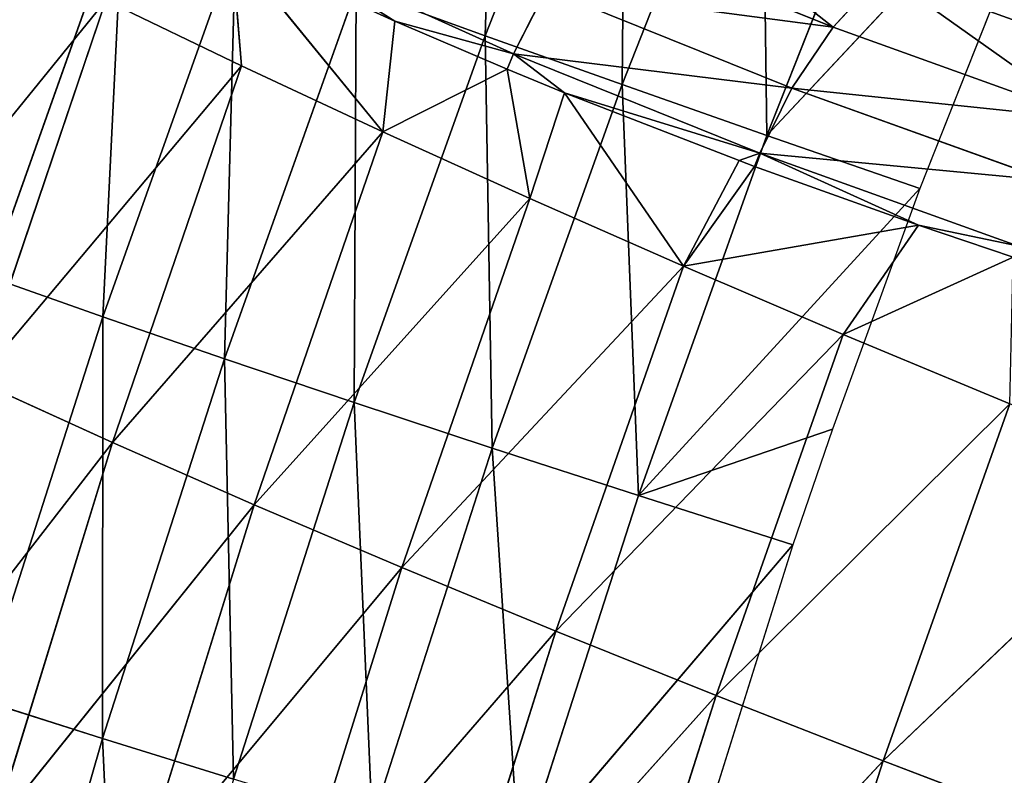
# Model space of a CAD drawing. Extents: x 0 to 500, y 0 to 390.
# Tile 259 of 656: x 20 to 33, y 264 to 274. Entities that reach past the tile are written whole.
import ezdxf

# ---------------------------------------------------------------- set-up
doc = ezdxf.new("R2010")
doc.units = 0
doc.header["$LTSCALE"] = 25.4
doc.layers.get('0').update_dxf_attribs({"linetype": 'CONTINUOUS'})

# ---------------------------------------------------------------- blocks, each defined once
blk = doc.blocks.new('ATLANTA505_-_S_STL')
at = {"color": 0}
for p, q in [((17.982, 111.778, 120.094), (21.377, 107.775, 115.913)), ((17.982, 111.778, 120.094), (21.377, 107.775, 115.913)), ((18.127, 107.747, 126), (21.465, 103.825, 121.695)), ((18.127, 107.747, 126), (21.465, 103.825, 121.695)), ((19.688, 107.76, 120.89), (21.377, 107.775, 115.913)), ((19.688, 107.76, 120.89), (21.377, 107.775, 115.913)), ((19.688, 107.76, 120.89), (23.151, 103.843, 116.766)), ((19.688, 107.76, 120.89), (23.151, 103.843, 116.766)), ((19.688, 107.76, 120.89), (21.465, 103.825, 121.695)), ((19.688, 107.76, 120.89), (21.465, 103.825, 121.695)), ((21.377, 107.775, 115.913), (23.151, 103.843, 116.766)), ((21.377, 107.775, 115.913), (23.151, 103.843, 116.766)), ((23.023, 105.133, 115.206), (25.155, 100.652, 116.181)), ((23.151, 103.843, 116.766), (23.023, 105.133, 115.206)), ((23.151, 103.843, 116.766), (23.023, 105.133, 115.206)), ((24.998, 99.997, 117.629), (23.023, 105.133, 115.206)), ((24.998, 99.997, 117.629), (23.023, 105.133, 115.206)), ((23.023, 105.133, 115.206), (25.155, 100.652, 116.181)), ((23.625, 104.03, 115.214), (25.155, 100.652, 116.181)), ((26.708, 97.757, 116.61), (23.625, 104.03, 115.214)), ((23.625, 104.03, 115.214), (25.155, 100.652, 116.181)), ((26.708, 97.757, 116.61), (23.625, 104.03, 115.214)), ((19.908, 103.81, 126.754), (21.465, 103.825, 121.695)), ((19.908, 103.81, 126.754), (21.465, 103.825, 121.695)), ((19.908, 103.81, 126.754), (23.318, 99.977, 122.509)), ((19.908, 103.81, 126.754), (23.318, 99.977, 122.509)), ((21.465, 103.825, 121.695), (23.151, 103.843, 116.766)), ((21.465, 103.825, 121.695), (23.151, 103.843, 116.766)), ((21.465, 103.825, 121.695), (24.998, 99.997, 117.629)), ((21.465, 103.825, 121.695), (24.998, 99.997, 117.629)), ((21.465, 103.825, 121.695), (23.318, 99.977, 122.509)), ((21.465, 103.825, 121.695), (23.318, 99.977, 122.509)), ((23.151, 103.843, 116.766), (24.998, 99.997, 117.629)), ((23.151, 103.843, 116.766), (24.998, 99.997, 117.629)), ((24.998, 99.997, 117.629), (25.155, 100.652, 116.181)), ((24.998, 99.997, 117.629), (25.155, 100.652, 116.181)), ((25.155, 100.652, 116.181), (26.708, 97.757, 116.61)), ((25.155, 100.652, 116.181), (26.708, 97.757, 116.61)), ((25.155, 100.652, 116.181), (26.626, 97.759, 116.81)), ((25.155, 100.652, 116.181), (26.626, 97.759, 116.81)), ((21.764, 99.961, 127.516), (23.318, 99.977, 122.509)), ((21.764, 99.961, 127.516), (23.318, 99.977, 122.509)), ((21.764, 99.961, 127.516), (25.249, 96.22, 123.331)), ((21.764, 99.961, 127.516), (25.249, 96.22, 123.331)), ((23.318, 99.977, 122.509), (24.998, 99.997, 117.629)), ((23.318, 99.977, 122.509), (24.998, 99.997, 117.629)), ((23.318, 99.977, 122.509), (26.924, 96.24, 118.502)), ((23.318, 99.977, 122.509), (26.924, 96.24, 118.502)), ((23.318, 99.977, 122.509), (25.249, 96.22, 123.331)), ((23.318, 99.977, 122.509), (25.249, 96.22, 123.331)), ((24.998, 99.997, 117.629), (26.626, 97.759, 116.81)), ((24.998, 99.997, 117.629), (26.626, 97.759, 116.81)), ((24.998, 99.997, 117.629), (26.924, 96.24, 118.502)), ((24.998, 99.997, 117.629), (26.924, 96.24, 118.502)), ((27.694, 97.906, 114.973), (30.889, 92.114, 116.262)), ((27.694, 97.906, 114.973), (30.889, 92.114, 116.262)), ((26.626, 97.759, 116.81), (26.708, 97.757, 116.61)), ((26.626, 97.759, 116.81), (26.708, 97.757, 116.61)), ((26.626, 97.759, 116.81), (27.377, 96.341, 117.118)), ((26.924, 96.24, 118.502), (26.626, 97.759, 116.81)), ((26.924, 96.24, 118.502), (26.626, 97.759, 116.81)), ((26.626, 97.759, 116.81), (27.377, 96.341, 117.118)), ((26.708, 97.757, 116.61), (27.138, 97.793, 115.765)), ((26.708, 97.757, 116.61), (27.138, 97.793, 115.765)), ((26.708, 97.757, 116.61), (27.377, 96.341, 117.118)), ((29.929, 91.919, 117.909), (26.708, 97.757, 116.61)), ((26.708, 97.757, 116.61), (27.377, 96.341, 117.118)), ((29.929, 91.919, 117.909), (26.708, 97.757, 116.61)), ((30.348, 91.975, 117.06), (27.138, 97.793, 115.765)), ((30.348, 91.975, 117.06), (27.138, 97.793, 115.765)), ((26.924, 96.24, 118.502), (27.377, 96.341, 117.118)), ((26.924, 96.24, 118.502), (27.377, 96.341, 117.118)), ((27.377, 96.341, 117.118), (29.929, 91.919, 117.909)), ((27.377, 96.341, 117.118), (29.929, 91.919, 117.909)), ((27.377, 96.341, 117.118), (29.659, 92.261, 118.007)), ((28.931, 92.577, 119.386), (27.377, 96.341, 117.118)), ((28.931, 92.577, 119.386), (27.377, 96.341, 117.118)), ((27.377, 96.341, 117.118), (29.659, 92.261, 118.007)), ((23.7, 96.203, 128.287), (25.249, 96.22, 123.331)), ((23.7, 96.203, 128.287), (25.249, 96.22, 123.331)), ((23.7, 96.203, 128.287), (27.261, 92.557, 124.164)), ((23.7, 96.203, 128.287), (27.261, 92.557, 124.164)), ((25.249, 96.22, 123.331), (26.924, 96.24, 118.502)), ((25.249, 96.22, 123.331), (26.924, 96.24, 118.502)), ((25.249, 96.22, 123.331), (28.931, 92.577, 119.386)), ((25.249, 96.22, 123.331), (28.931, 92.577, 119.386)), ((25.249, 96.22, 123.331), (27.261, 92.557, 124.164)), ((25.249, 96.22, 123.331), (27.261, 92.557, 124.164)), ((26.924, 96.24, 118.502), (28.931, 92.577, 119.386)), ((26.924, 96.24, 118.502), (28.931, 92.577, 119.386)), ((25.717, 92.54, 129.066), (27.261, 92.557, 124.164)), ((25.717, 92.54, 129.066), (27.261, 92.557, 124.164)), ((25.717, 92.54, 129.066), (29.358, 88.992, 125.007)), ((25.717, 92.54, 129.066), (29.358, 88.992, 125.007)), ((27.261, 92.557, 124.164), (28.931, 92.577, 119.386)), ((27.261, 92.557, 124.164), (28.931, 92.577, 119.386)), ((27.261, 92.557, 124.164), (31.022, 89.012, 120.281)), ((27.261, 92.557, 124.164), (31.022, 89.012, 120.281)), ((27.261, 92.557, 124.164), (29.358, 88.992, 125.007)), ((27.261, 92.557, 124.164), (29.358, 88.992, 125.007)), ((28.931, 92.577, 119.386), (29.659, 92.261, 118.007)), ((32.005, 88.391, 118.852), (28.931, 92.577, 119.386)), ((28.931, 92.577, 119.386), (31.022, 89.012, 120.281)), ((32.005, 88.391, 118.852), (28.931, 92.577, 119.386)), ((29.86, 91.917, 118.082), (28.931, 92.577, 119.386)), ((29.86, 91.917, 118.082), (28.931, 92.577, 119.386)), ((28.931, 92.577, 119.386), (29.659, 92.261, 118.007)), ((28.931, 92.577, 119.386), (31.022, 89.012, 120.281)), ((29.659, 92.261, 118.007), (29.929, 91.919, 117.909)), ((29.659, 92.261, 118.007), (29.929, 91.919, 117.909)), ((29.659, 92.261, 118.007), (29.86, 91.917, 118.082)), ((29.659, 92.261, 118.007), (29.86, 91.917, 118.082)), ((30.889, 92.114, 116.262), (31.538, 92.335, 115.551)), ((30.889, 92.114, 116.262), (31.538, 92.335, 115.551)), ((30.348, 91.975, 117.06), (30.889, 92.114, 116.262)), ((30.348, 91.975, 117.06), (30.889, 92.114, 116.262)), ((30.889, 92.114, 116.262), (34.232, 86.719, 117.463)), ((30.889, 92.114, 116.262), (34.232, 86.719, 117.463)), ((29.929, 91.919, 117.909), (30.348, 91.975, 117.06)), ((29.929, 91.919, 117.909), (30.348, 91.975, 117.06)), ((33.708, 86.553, 118.266), (30.348, 91.975, 117.06)), ((33.708, 86.553, 118.266), (30.348, 91.975, 117.06)), ((29.929, 91.919, 117.909), (29.86, 91.917, 118.082)), ((29.929, 91.919, 117.909), (29.86, 91.917, 118.082)), ((29.86, 91.917, 118.082), (32.005, 88.391, 118.852)), ((29.86, 91.917, 118.082), (32.005, 88.391, 118.852)), ((33.301, 86.476, 119.12), (29.929, 91.919, 117.909)), ((29.929, 91.919, 117.909), (32.005, 88.391, 118.852)), ((29.929, 91.919, 117.909), (32.005, 88.391, 118.852)), ((33.301, 86.476, 119.12), (29.929, 91.919, 117.909)), ((27.819, 88.977, 129.854), (29.358, 88.992, 125.007)), ((27.819, 88.977, 129.854), (29.358, 88.992, 125.007)), ((29.358, 88.992, 125.007), (31.022, 89.012, 120.281)), ((29.358, 88.992, 125.007), (31.022, 89.012, 120.281)), ((29.358, 88.992, 125.007), (33.2, 85.547, 121.188)), ((29.358, 88.992, 125.007), (33.2, 85.547, 121.188)), ((29.358, 88.992, 125.007), (31.543, 85.53, 125.861)), ((29.358, 88.992, 125.007), (31.543, 85.53, 125.861)), ((32.005, 88.391, 118.852), (31.022, 89.012, 120.281)), ((31.022, 89.012, 120.281), (33.2, 85.547, 121.188)), ((32.005, 88.391, 118.852), (31.022, 89.012, 120.281)), ((31.022, 89.012, 120.281), (33.2, 85.547, 121.188)), ((27.819, 88.977, 129.854), (31.543, 85.53, 125.861)), ((27.819, 88.977, 129.854), (31.543, 85.53, 125.861)), ((33.301, 86.476, 119.12), (32.005, 88.391, 118.852)), ((32.005, 88.391, 118.852), (33.242, 86.471, 119.272)), ((33.301, 86.476, 119.12), (32.005, 88.391, 118.852)), ((32.005, 88.391, 118.852), (33.242, 86.471, 119.272)), ((30.009, 85.517, 130.653), (31.543, 85.53, 125.861)), ((30.009, 85.517, 130.653), (31.543, 85.53, 125.861)), ((31.543, 85.53, 125.861), (33.2, 85.547, 121.188)), ((31.543, 85.53, 125.861), (33.2, 85.547, 121.188)), ((31.543, 85.53, 125.861), (35.469, 82.188, 122.108)), ((31.543, 85.53, 125.861), (35.469, 82.188, 122.108)), ((31.543, 85.53, 125.861), (33.818, 82.173, 126.727)), ((31.543, 85.53, 125.861), (33.818, 82.173, 126.727)), ((19.855, 43.534, 119.526), (21.338, 36.194, 120.051)), ((19.855, 43.534, 119.526), (21.338, 36.194, 120.051)), ((19.855, 43.534, 119.526), (21.601, 43.529, 114.608)), ((19.855, 43.534, 119.526), (21.601, 43.529, 114.608)), ((21.338, 36.194, 120.051), (19.732, 36.199, 125.06)), ((19.732, 36.199, 125.06), (21.334, 28.89, 125.569)), ((19.732, 36.199, 125.06), (21.334, 28.89, 125.569)), ((21.338, 36.194, 120.051), (19.732, 36.199, 125.06)), ((23.073, 36.19, 115.17), (21.338, 36.194, 120.051)), ((21.338, 36.194, 120.051), (22.928, 28.885, 120.6)), ((21.338, 36.194, 120.051), (22.928, 28.885, 120.6)), ((23.073, 36.19, 115.17), (21.338, 36.194, 120.051)), ((19.868, 28.895, 130.664), (21.334, 28.89, 125.569)), ((19.868, 28.895, 130.664), (21.334, 28.89, 125.569)), ((21.334, 28.89, 125.569), (23.044, 21.614, 126.1)), ((21.334, 28.89, 125.569), (23.044, 21.614, 126.1)), ((21.334, 28.89, 125.569), (22.928, 28.885, 120.6)), ((21.334, 28.89, 125.569), (22.928, 28.885, 120.6)), ((22.928, 28.885, 120.6), (24.626, 21.61, 121.173)), ((22.928, 28.885, 120.6), (24.626, 21.61, 121.173)), ((22.928, 28.885, 120.6), (24.652, 28.881, 115.758)), ((22.928, 28.885, 120.6), (24.652, 28.881, 115.758)), ((24.652, 28.881, 115.758), (26.337, 21.606, 116.372)), ((24.652, 28.881, 115.758), (26.337, 21.606, 116.372)), ((24.626, 21.61, 121.173), (23.044, 21.614, 126.1)), ((24.626, 21.61, 121.173), (23.044, 21.614, 126.1)), ((26.337, 21.606, 116.372), (24.626, 21.61, 121.173)), ((24.626, 21.61, 121.173), (26.431, 14.37, 121.77)), ((24.626, 21.61, 121.173), (26.431, 14.37, 121.77)), ((26.337, 21.606, 116.372), (24.626, 21.61, 121.173)), ((28.176, 21.603, 111.698), (26.337, 21.606, 116.372)), ((26.337, 21.606, 116.372), (28.128, 14.368, 117.013)), ((26.337, 21.606, 116.372), (28.128, 14.368, 117.013)), ((28.176, 21.603, 111.698), (26.337, 21.606, 116.372)), ((24.862, 14.373, 126.653), (26.431, 14.37, 121.77)), ((24.862, 14.373, 126.653), (26.431, 14.37, 121.77)), ((26.431, 14.37, 121.77), (28.343, 7.17, 122.39)), ((26.431, 14.37, 121.77), (28.343, 7.17, 122.39)), ((26.431, 14.37, 121.77), (28.128, 14.368, 117.013)), ((26.431, 14.37, 121.77), (28.128, 14.368, 117.013)), ((28.128, 14.368, 117.013), (30.024, 7.168, 117.678)), ((28.128, 14.368, 117.013), (30.024, 7.168, 117.678)), ((28.128, 14.368, 117.013), (29.951, 14.365, 112.381)), ((28.128, 14.368, 117.013), (29.951, 14.365, 112.381)), ((30.361, 0.01, 123.035), (26.789, 7.171, 127.228)), ((26.789, 7.171, 127.228), (28.343, 7.17, 122.39)), ((30.361, 0.01, 123.035), (26.789, 7.171, 127.228)), ((26.789, 7.171, 127.228), (28.343, 7.17, 122.39)), ((28.343, 7.17, 122.39), (30.361, 0.01, 123.035)), ((30.024, 7.168, 117.678), (28.343, 7.17, 122.39)), ((32.024, 0.01, 118.37), (28.343, 7.17, 122.39)), ((30.024, 7.168, 117.678), (28.343, 7.17, 122.39)), ((32.024, 0.01, 118.37), (28.343, 7.17, 122.39)), ((30.882, 0.01, 121.521), (28.343, 7.17, 122.39)), ((30.882, 0.01, 121.521), (28.343, 7.17, 122.39)), ((28.343, 7.17, 122.39), (30.361, 0.01, 123.035)), ((31.83, 7.167, 113.092), (30.024, 7.168, 117.678)), ((33.97, 0.01, 113.451), (30.024, 7.168, 117.678)), ((31.83, 7.167, 113.092), (30.024, 7.168, 117.678)), ((33.97, 0.01, 113.451), (30.024, 7.168, 117.678)), ((32.024, 0.01, 118.37), (30.024, 7.168, 117.678)), ((32.024, 0.01, 118.37), (30.024, 7.168, 117.678)), ((30.361, 0.01, 123.035), (28.146, 0.01, 130.108)), ((30.882, 0.01, 121.521), (30.361, 0.01, 123.035)), ((32.024, 0.01, 118.37), (30.882, 0.01, 121.521)), ((33.97, 0.01, 113.451), (32.024, 0.01, 118.37))]:
    blk.add_line(p, q, dxfattribs=at)
mesh = blk.add_polyface(dxfattribs=at)
corners = [(19.676, 111.788, 115.068), (17.982, 111.778, 120.094), (21.377, 107.775, 115.913)]
mesh.append_faces([[corners[k] for k in face] for face in [(0, 1, 2)]], dxfattribs={"color": 0})
mesh = blk.add_polyface(dxfattribs=at)
corners = [(17.982, 111.778, 120.094), (19.688, 107.76, 120.89), (21.377, 107.775, 115.913)]
mesh.append_faces([[corners[k] for k in face] for face in [(0, 1, 2)]], dxfattribs={"color": 0})
mesh = blk.add_polyface(dxfattribs=at)
corners = [(19.688, 107.76, 120.89), (18.127, 107.747, 126), (21.465, 103.825, 121.695)]
mesh.append_faces([[corners[k] for k in face] for face in [(0, 1, 2)]], dxfattribs={"color": 0})
mesh = blk.add_polyface(dxfattribs=at)
corners = [(18.127, 107.747, 126), (19.908, 103.81, 126.754), (21.465, 103.825, 121.695)]
mesh.append_faces([[corners[k] for k in face] for face in [(0, 1, 2)]], dxfattribs={"color": 0})
mesh = blk.add_polyface(dxfattribs=at)
corners = [(21.377, 107.775, 115.913), (19.688, 107.76, 120.89), (23.151, 103.843, 116.766)]
mesh.append_faces([[corners[k] for k in face] for face in [(0, 1, 2)]], dxfattribs={"color": 0})
mesh = blk.add_polyface(dxfattribs=at)
corners = [(19.688, 107.76, 120.89), (21.465, 103.825, 121.695), (23.151, 103.843, 116.766)]
mesh.append_faces([[corners[k] for k in face] for face in [(0, 1, 2)]], dxfattribs={"color": 0})
mesh = blk.add_polyface(dxfattribs=at)
corners = [(23.023, 105.133, 115.206), (21.377, 107.775, 115.913), (23.151, 103.843, 116.766), (22.446, 106.471, 114.842)]
mesh.append_faces([[corners[k] for k in face] for face in [(0, 1, 2), (1, 0, 3)]], dxfattribs={"vtx0": -1, "color": 0})
mesh = blk.add_polyface(dxfattribs=at)
corners = [(28.535, 105.47, 111.447), (472.057, 106.531, 111.211), (28.047, 106.531, 111.211), (31.259, 99.901, 112.686), (31.513, 99.41, 112.795), (34.61, 93.796, 114.044), (35.11, 92.948, 114.233), (37.838, 88.585, 115.204), (39.171, 86.602, 115.645), (41.22, 83.729, 116.285), (43.545, 80.698, 116.959), (44.771, 79.192, 117.294), (47.691, 75.832, 118.042), (48.529, 74.924, 118.244), (51.978, 71.428, 119.022), (52.514, 70.917, 119.136), (56.731, 67.162, 119.971), (58.971, 65.349, 120.375), (62.3, 62.857, 120.929), (63.692, 61.881, 121.146), (68.195, 58.957, 121.797), (68.804, 58.587, 121.879), (71.489, 57.024, 122.227), (74.351, 55.467, 122.574), (77.261, 53.992, 122.902), (81.078, 52.206, 123.299), (82.87, 51.421, 123.474), (88.009, 49.339, 123.937), (88.897, 49.003, 124.012), (95.577, 46.675, 124.53), (102.408, 44.62, 124.988), (103.884, 44.213, 125.078), (110.023, 42.652, 125.425), (113.065, 41.948, 125.582), (118.377, 40.818, 125.834), (124.514, 39.651, 126.093), (128.476, 38.967, 126.246), (136.14, 37.782, 126.509), (138.781, 37.412, 126.591), (149.993, 36.042, 126.896), (162.971, 34.796, 127.174), (176.085, 33.842, 127.386), (178.887, 33.672, 127.424), (191.229, 33.047, 127.563), (197.879, 32.787, 127.621), (208.103, 32.477, 127.69), (219.529, 32.239, 127.743), (227.31, 32.133, 127.766), (250.052, 32.016, 127.792), (273.346, 32.139, 127.765), (282.985, 32.281, 127.733), (297.546, 32.632, 127.655), (316.452, 33.408, 127.483), (329.899, 34.237, 127.298), (333.481, 34.503, 127.239), (342.662, 35.287, 127.064), (346.867, 35.7, 126.972), (354.288, 36.517, 126.791), (359.977, 37.231, 126.632), (364.982, 37.929, 126.476), (371.909, 39.014, 126.235), (375.283, 39.596, 126.106), (382.776, 41.032, 125.786), (388.713, 42.33, 125.497), (392.247, 43.18, 125.308), (397.699, 44.62, 124.987), (399.64, 45.174, 124.864), (405.776, 47.085, 124.439), (406.507, 47.33, 124.384), (413.14, 49.743, 123.848), (418.858, 52.131, 123.316), (419.947, 52.623, 123.207), (424.438, 54.788, 122.725), (426.329, 55.772, 122.506), (429.667, 57.624, 122.094), (432.371, 59.241, 121.734), (434.582, 60.65, 121.42), (438.026, 63.017, 120.894), (439.228, 63.895, 120.698), (443.23, 67.042, 119.998), (443.671, 67.413, 119.915), (447.818, 71.134, 119.087), (449.972, 73.253, 118.616), (452.163, 75.559, 118.103), (453.95, 77.562, 117.657), (456.366, 80.458, 117.012), (457.786, 82.269, 116.61), (460.473, 85.939, 115.793), (461.491, 87.421, 115.463), (464.457, 92.056, 114.432), (466.422, 95.411, 113.685), (468.331, 98.914, 112.905), (469.465, 101.118, 112.415)]
mesh.append_faces([[corners[k] for k in face] for face in [(0, 1, 2), (1, 91, 92)]], dxfattribs={"vtx0": -1, "color": 0})
mesh.append_faces([[corners[k] for k in face] for face in [(1, 0, 3), (1, 3, 4), (1, 4, 5), (1, 5, 6), (1, 6, 7), (1, 7, 8), (1, 8, 9), (1, 9, 10), (1, 10, 11), (1, 11, 12), (1, 12, 13), (1, 13, 14), (1, 14, 15), (1, 15, 16), (1, 16, 17), (1, 17, 18), (1, 18, 19), (1, 19, 20), (1, 20, 21), (1, 21, 22), (1, 22, 23), (1, 23, 24), (1, 24, 25), (1, 25, 26), (1, 26, 27), (1, 27, 28), (1, 28, 29), (1, 29, 30), (1, 30, 31), (1, 31, 32), (1, 32, 33), (1, 33, 34), (1, 34, 35), (1, 35, 36), (1, 36, 37), (1, 37, 38), (1, 38, 39), (1, 39, 40), (1, 40, 41), (1, 41, 42), (1, 42, 43), (1, 43, 44), (1, 44, 45), (1, 45, 46), (1, 46, 47), (1, 47, 48), (1, 48, 49), (1, 49, 50), (1, 50, 51), (1, 51, 52), (1, 52, 53), (1, 53, 54), (1, 54, 55), (1, 55, 56), (1, 56, 57), (1, 57, 58), (1, 58, 59), (1, 59, 60), (1, 60, 61), (1, 61, 62), (1, 62, 63), (1, 63, 64), (1, 64, 65), (1, 65, 66), (1, 66, 67), (1, 67, 68), (1, 68, 69), (1, 69, 70), (1, 70, 71), (1, 71, 72), (1, 72, 73), (1, 73, 74), (1, 74, 75), (1, 75, 76), (1, 76, 77), (1, 77, 78), (1, 78, 79), (1, 79, 80), (1, 80, 81), (1, 81, 82), (1, 82, 83), (1, 83, 84), (1, 84, 85), (1, 85, 86), (1, 86, 87), (1, 87, 88), (1, 88, 89), (1, 89, 90), (1, 90, 91)]], dxfattribs={"vtx0": -1, "vtx2": -1, "color": 0})
mesh = blk.add_polyface(dxfattribs=at)
corners = [(23.023, 105.133, 115.206), (25.155, 100.652, 116.181), (23.625, 104.03, 115.214)]
mesh.append_faces([[corners[k] for k in face] for face in [(0, 1, 2)]], dxfattribs={"color": 0})
mesh = blk.add_polyface(dxfattribs=at)
corners = [(23.023, 105.133, 115.206), (23.151, 103.843, 116.766), (24.998, 99.997, 117.629)]
mesh.append_faces([[corners[k] for k in face] for face in [(0, 1, 2)]], dxfattribs={"color": 0})
mesh = blk.add_polyface(dxfattribs=at)
corners = [(23.023, 105.133, 115.206), (24.998, 99.997, 117.629), (25.155, 100.652, 116.181)]
mesh.append_faces([[corners[k] for k in face] for face in [(0, 1, 2)]], dxfattribs={"color": 0})
mesh = blk.add_polyface(dxfattribs=at)
corners = [(27.138, 97.793, 115.765), (23.625, 104.03, 115.214), (26.708, 97.757, 116.61), (24.064, 104.047, 114.373)]
mesh.append_faces([[corners[k] for k in face] for face in [(0, 1, 2), (1, 0, 3)]], dxfattribs={"vtx0": -1, "color": 0})
mesh = blk.add_polyface(dxfattribs=at)
corners = [(23.625, 104.03, 115.214), (25.155, 100.652, 116.181), (26.708, 97.757, 116.61)]
mesh.append_faces([[corners[k] for k in face] for face in [(0, 1, 2)]], dxfattribs={"color": 0})
mesh = blk.add_polyface(dxfattribs=at)
corners = [(21.465, 103.825, 121.695), (19.908, 103.81, 126.754), (23.318, 99.977, 122.509)]
mesh.append_faces([[corners[k] for k in face] for face in [(0, 1, 2)]], dxfattribs={"color": 0})
mesh = blk.add_polyface(dxfattribs=at)
corners = [(19.908, 103.81, 126.754), (21.764, 99.961, 127.516), (23.318, 99.977, 122.509)]
mesh.append_faces([[corners[k] for k in face] for face in [(0, 1, 2)]], dxfattribs={"color": 0})
mesh = blk.add_polyface(dxfattribs=at)
corners = [(23.151, 103.843, 116.766), (21.465, 103.825, 121.695), (24.998, 99.997, 117.629)]
mesh.append_faces([[corners[k] for k in face] for face in [(0, 1, 2)]], dxfattribs={"color": 0})
mesh = blk.add_polyface(dxfattribs=at)
corners = [(21.465, 103.825, 121.695), (23.318, 99.977, 122.509), (24.998, 99.997, 117.629)]
mesh.append_faces([[corners[k] for k in face] for face in [(0, 1, 2)]], dxfattribs={"color": 0})
mesh = blk.add_polyface(dxfattribs=at)
corners = [(25.155, 100.652, 116.181), (24.998, 99.997, 117.629), (26.626, 97.759, 116.81)]
mesh.append_faces([[corners[k] for k in face] for face in [(0, 1, 2)]], dxfattribs={"color": 0})
mesh = blk.add_polyface(dxfattribs=at)
corners = [(25.155, 100.652, 116.181), (26.626, 97.759, 116.81), (26.708, 97.757, 116.61)]
mesh.append_faces([[corners[k] for k in face] for face in [(0, 1, 2)]], dxfattribs={"color": 0})
mesh = blk.add_polyface(dxfattribs=at)
corners = [(23.318, 99.977, 122.509), (21.764, 99.961, 127.516), (25.249, 96.22, 123.331)]
mesh.append_faces([[corners[k] for k in face] for face in [(0, 1, 2)]], dxfattribs={"color": 0})
mesh = blk.add_polyface(dxfattribs=at)
corners = [(21.764, 99.961, 127.516), (23.7, 96.203, 128.287), (25.249, 96.22, 123.331)]
mesh.append_faces([[corners[k] for k in face] for face in [(0, 1, 2)]], dxfattribs={"color": 0})
mesh = blk.add_polyface(dxfattribs=at)
corners = [(24.998, 99.997, 117.629), (23.318, 99.977, 122.509), (26.924, 96.24, 118.502)]
mesh.append_faces([[corners[k] for k in face] for face in [(0, 1, 2)]], dxfattribs={"color": 0})
mesh = blk.add_polyface(dxfattribs=at)
corners = [(23.318, 99.977, 122.509), (25.249, 96.22, 123.331), (26.924, 96.24, 118.502)]
mesh.append_faces([[corners[k] for k in face] for face in [(0, 1, 2)]], dxfattribs={"color": 0})
mesh = blk.add_polyface(dxfattribs=at)
corners = [(24.998, 99.997, 117.629), (26.924, 96.24, 118.502), (26.626, 97.759, 116.81)]
mesh.append_faces([[corners[k] for k in face] for face in [(0, 1, 2)]], dxfattribs={"color": 0})
mesh = blk.add_polyface(dxfattribs=at)
corners = [(30.889, 92.114, 116.262), (28.359, 98.096, 114.269), (27.694, 97.906, 114.973), (31.538, 92.335, 115.551)]
mesh.append_faces([[corners[k] for k in face] for face in [(0, 1, 2), (1, 0, 3)]], dxfattribs={"vtx0": -1, "color": 0})
mesh = blk.add_polyface(dxfattribs=at)
corners = [(30.889, 92.114, 116.262), (27.138, 97.793, 115.765), (30.348, 91.975, 117.06), (27.694, 97.906, 114.973)]
mesh.append_faces([[corners[k] for k in face] for face in [(0, 1, 2), (1, 0, 3)]], dxfattribs={"vtx0": -1, "color": 0})
mesh = blk.add_polyface(dxfattribs=at)
corners = [(26.626, 97.759, 116.81), (27.377, 96.341, 117.118), (26.708, 97.757, 116.61)]
mesh.append_faces([[corners[k] for k in face] for face in [(0, 1, 2)]], dxfattribs={"color": 0})
mesh = blk.add_polyface(dxfattribs=at)
corners = [(26.626, 97.759, 116.81), (26.924, 96.24, 118.502), (27.377, 96.341, 117.118)]
mesh.append_faces([[corners[k] for k in face] for face in [(0, 1, 2)]], dxfattribs={"color": 0})
mesh = blk.add_polyface(dxfattribs=at)
corners = [(30.348, 91.975, 117.06), (26.708, 97.757, 116.61), (29.929, 91.919, 117.909), (27.138, 97.793, 115.765)]
mesh.append_faces([[corners[k] for k in face] for face in [(0, 1, 2), (1, 0, 3)]], dxfattribs={"vtx0": -1, "color": 0})
mesh = blk.add_polyface(dxfattribs=at)
corners = [(26.708, 97.757, 116.61), (27.377, 96.341, 117.118), (29.929, 91.919, 117.909)]
mesh.append_faces([[corners[k] for k in face] for face in [(0, 1, 2)]], dxfattribs={"color": 0})
mesh = blk.add_polyface(dxfattribs=at)
corners = [(27.377, 96.341, 117.118), (26.924, 96.24, 118.502), (28.931, 92.577, 119.386)]
mesh.append_faces([[corners[k] for k in face] for face in [(0, 1, 2)]], dxfattribs={"color": 0})
mesh = blk.add_polyface(dxfattribs=at)
corners = [(27.377, 96.341, 117.118), (29.659, 92.261, 118.007), (29.929, 91.919, 117.909)]
mesh.append_faces([[corners[k] for k in face] for face in [(0, 1, 2)]], dxfattribs={"color": 0})
mesh = blk.add_polyface(dxfattribs=at)
corners = [(27.377, 96.341, 117.118), (28.931, 92.577, 119.386), (29.659, 92.261, 118.007)]
mesh.append_faces([[corners[k] for k in face] for face in [(0, 1, 2)]], dxfattribs={"color": 0})
mesh = blk.add_polyface(dxfattribs=at)
corners = [(25.249, 96.22, 123.331), (23.7, 96.203, 128.287), (27.261, 92.557, 124.164)]
mesh.append_faces([[corners[k] for k in face] for face in [(0, 1, 2)]], dxfattribs={"color": 0})
mesh = blk.add_polyface(dxfattribs=at)
corners = [(23.7, 96.203, 128.287), (25.717, 92.54, 129.066), (27.261, 92.557, 124.164)]
mesh.append_faces([[corners[k] for k in face] for face in [(0, 1, 2)]], dxfattribs={"color": 0})
mesh = blk.add_polyface(dxfattribs=at)
corners = [(26.924, 96.24, 118.502), (25.249, 96.22, 123.331), (28.931, 92.577, 119.386)]
mesh.append_faces([[corners[k] for k in face] for face in [(0, 1, 2)]], dxfattribs={"color": 0})
mesh = blk.add_polyface(dxfattribs=at)
corners = [(25.249, 96.22, 123.331), (27.261, 92.557, 124.164), (28.931, 92.577, 119.386)]
mesh.append_faces([[corners[k] for k in face] for face in [(0, 1, 2)]], dxfattribs={"color": 0})
mesh = blk.add_polyface(dxfattribs=at)
corners = [(34.861, 86.972, 116.745), (32.27, 92.631, 114.958), (31.538, 92.335, 115.551), (35.57, 87.304, 116.144)]
mesh.append_faces([[corners[k] for k in face] for face in [(0, 1, 2), (1, 0, 3)]], dxfattribs={"vtx0": -1, "color": 0})
mesh = blk.add_polyface(dxfattribs=at)
corners = [(27.261, 92.557, 124.164), (25.717, 92.54, 129.066), (29.358, 88.992, 125.007)]
mesh.append_faces([[corners[k] for k in face] for face in [(0, 1, 2)]], dxfattribs={"color": 0})
mesh = blk.add_polyface(dxfattribs=at)
corners = [(25.717, 92.54, 129.066), (27.819, 88.977, 129.854), (29.358, 88.992, 125.007)]
mesh.append_faces([[corners[k] for k in face] for face in [(0, 1, 2)]], dxfattribs={"color": 0})
mesh = blk.add_polyface(dxfattribs=at)
corners = [(28.931, 92.577, 119.386), (27.261, 92.557, 124.164), (31.022, 89.012, 120.281)]
mesh.append_faces([[corners[k] for k in face] for face in [(0, 1, 2)]], dxfattribs={"color": 0})
mesh = blk.add_polyface(dxfattribs=at)
corners = [(27.261, 92.557, 124.164), (29.358, 88.992, 125.007), (31.022, 89.012, 120.281)]
mesh.append_faces([[corners[k] for k in face] for face in [(0, 1, 2)]], dxfattribs={"color": 0})
mesh = blk.add_polyface(dxfattribs=at)
corners = [(28.931, 92.577, 119.386), (31.022, 89.012, 120.281), (32.005, 88.391, 118.852)]
mesh.append_faces([[corners[k] for k in face] for face in [(0, 1, 2)]], dxfattribs={"color": 0})
mesh = blk.add_polyface(dxfattribs=at)
corners = [(28.931, 92.577, 119.386), (32.005, 88.391, 118.852), (29.86, 91.917, 118.082)]
mesh.append_faces([[corners[k] for k in face] for face in [(0, 1, 2)]], dxfattribs={"color": 0})
mesh = blk.add_polyface(dxfattribs=at)
corners = [(28.931, 92.577, 119.386), (29.86, 91.917, 118.082), (29.659, 92.261, 118.007)]
mesh.append_faces([[corners[k] for k in face] for face in [(0, 1, 2)]], dxfattribs={"color": 0})
mesh = blk.add_polyface(dxfattribs=at)
corners = [(29.659, 92.261, 118.007), (29.86, 91.917, 118.082), (29.929, 91.919, 117.909)]
mesh.append_faces([[corners[k] for k in face] for face in [(0, 1, 2)]], dxfattribs={"color": 0})
mesh = blk.add_polyface(dxfattribs=at)
corners = [(34.232, 86.719, 117.463), (31.538, 92.335, 115.551), (30.889, 92.114, 116.262), (34.861, 86.972, 116.745)]
mesh.append_faces([[corners[k] for k in face] for face in [(0, 1, 2), (1, 0, 3)]], dxfattribs={"vtx0": -1, "color": 0})
mesh = blk.add_polyface(dxfattribs=at)
corners = [(34.232, 86.719, 117.463), (30.348, 91.975, 117.06), (33.708, 86.553, 118.266), (30.889, 92.114, 116.262)]
mesh.append_faces([[corners[k] for k in face] for face in [(0, 1, 2), (1, 0, 3)]], dxfattribs={"vtx0": -1, "color": 0})
mesh = blk.add_polyface(dxfattribs=at)
corners = [(33.708, 86.553, 118.266), (29.929, 91.919, 117.909), (33.301, 86.476, 119.12), (30.348, 91.975, 117.06)]
mesh.append_faces([[corners[k] for k in face] for face in [(0, 1, 2), (1, 0, 3)]], dxfattribs={"vtx0": -1, "color": 0})
mesh = blk.add_polyface(dxfattribs=at)
corners = [(29.929, 91.919, 117.909), (29.86, 91.917, 118.082), (32.005, 88.391, 118.852)]
mesh.append_faces([[corners[k] for k in face] for face in [(0, 1, 2)]], dxfattribs={"color": 0})
mesh = blk.add_polyface(dxfattribs=at)
corners = [(29.929, 91.919, 117.909), (32.005, 88.391, 118.852), (33.301, 86.476, 119.12)]
mesh.append_faces([[corners[k] for k in face] for face in [(0, 1, 2)]], dxfattribs={"color": 0})
mesh = blk.add_polyface(dxfattribs=at)
corners = [(29.358, 88.992, 125.007), (27.819, 88.977, 129.854), (31.543, 85.53, 125.861)]
mesh.append_faces([[corners[k] for k in face] for face in [(0, 1, 2)]], dxfattribs={"color": 0})
mesh = blk.add_polyface(dxfattribs=at)
corners = [(31.022, 89.012, 120.281), (29.358, 88.992, 125.007), (33.2, 85.547, 121.188)]
mesh.append_faces([[corners[k] for k in face] for face in [(0, 1, 2)]], dxfattribs={"color": 0})
mesh = blk.add_polyface(dxfattribs=at)
corners = [(29.358, 88.992, 125.007), (31.543, 85.53, 125.861), (33.2, 85.547, 121.188)]
mesh.append_faces([[corners[k] for k in face] for face in [(0, 1, 2)]], dxfattribs={"color": 0})
mesh = blk.add_polyface(dxfattribs=at)
corners = [(33.242, 86.471, 119.272), (31.022, 89.012, 120.281), (33.2, 85.547, 121.188), (32.005, 88.391, 118.852)]
mesh.append_faces([[corners[k] for k in face] for face in [(0, 1, 2), (1, 0, 3)]], dxfattribs={"vtx0": -1, "color": 0})
mesh = blk.add_polyface(dxfattribs=at)
corners = [(27.819, 88.977, 129.854), (30.009, 85.517, 130.653), (31.543, 85.53, 125.861)]
mesh.append_faces([[corners[k] for k in face] for face in [(0, 1, 2)]], dxfattribs={"color": 0})
mesh = blk.add_polyface(dxfattribs=at)
corners = [(32.005, 88.391, 118.852), (33.242, 86.471, 119.272), (33.301, 86.476, 119.12)]
mesh.append_faces([[corners[k] for k in face] for face in [(0, 1, 2)]], dxfattribs={"color": 0})
mesh = blk.add_polyface(dxfattribs=at)
corners = [(31.543, 85.53, 125.861), (30.009, 85.517, 130.653), (33.818, 82.173, 126.727)]
mesh.append_faces([[corners[k] for k in face] for face in [(0, 1, 2)]], dxfattribs={"color": 0})
mesh = blk.add_polyface(dxfattribs=at)
corners = [(33.2, 85.547, 121.188), (31.543, 85.53, 125.861), (35.469, 82.188, 122.108)]
mesh.append_faces([[corners[k] for k in face] for face in [(0, 1, 2)]], dxfattribs={"color": 0})
mesh = blk.add_polyface(dxfattribs=at)
corners = [(31.543, 85.53, 125.861), (33.818, 82.173, 126.727), (35.469, 82.188, 122.108)]
mesh.append_faces([[corners[k] for k in face] for face in [(0, 1, 2)]], dxfattribs={"color": 0})
mesh = blk.add_polyface(dxfattribs=at)
corners = [(19.855, 43.534, 119.526), (20.236, 50.897, 114.073), (21.601, 43.529, 114.608), (18.482, 50.901, 119.026)]
mesh.append_faces([[corners[k] for k in face] for face in [(0, 1, 2), (1, 0, 3)]], dxfattribs={"vtx0": -1, "color": 0})
mesh = blk.add_polyface(dxfattribs=at)
corners = [(19.732, 36.199, 125.06), (19.855, 43.534, 119.526), (21.338, 36.194, 120.051), (18.24, 43.538, 124.573)]
mesh.append_faces([[corners[k] for k in face] for face in [(0, 1, 2), (1, 0, 3)]], dxfattribs={"vtx0": -1, "color": 0})
mesh = blk.add_polyface(dxfattribs=at)
corners = [(21.338, 36.194, 120.051), (21.601, 43.529, 114.608), (23.073, 36.19, 115.17), (19.855, 43.534, 119.526)]
mesh.append_faces([[corners[k] for k in face] for face in [(0, 1, 2), (1, 0, 3)]], dxfattribs={"vtx0": -1, "color": 0})
mesh = blk.add_polyface(dxfattribs=at)
corners = [(19.868, 28.895, 130.664), (19.732, 36.199, 125.06), (21.334, 28.89, 125.569), (18.257, 36.204, 130.195)]
mesh.append_faces([[corners[k] for k in face] for face in [(0, 1, 2), (1, 0, 3)]], dxfattribs={"vtx0": -1, "color": 0})
mesh = blk.add_polyface(dxfattribs=at)
corners = [(21.334, 28.89, 125.569), (21.338, 36.194, 120.051), (22.928, 28.885, 120.6), (19.732, 36.199, 125.06)]
mesh.append_faces([[corners[k] for k in face] for face in [(0, 1, 2), (1, 0, 3)]], dxfattribs={"vtx0": -1, "color": 0})
mesh = blk.add_polyface(dxfattribs=at)
corners = [(22.928, 28.885, 120.6), (23.073, 36.19, 115.17), (24.652, 28.881, 115.758), (21.338, 36.194, 120.051)]
mesh.append_faces([[corners[k] for k in face] for face in [(0, 1, 2), (1, 0, 3)]], dxfattribs={"vtx0": -1, "color": 0})
mesh = blk.add_polyface(dxfattribs=at)
corners = [(21.59, 21.618, 131.153), (21.334, 28.89, 125.569), (23.044, 21.614, 126.1), (19.868, 28.895, 130.664)]
mesh.append_faces([[corners[k] for k in face] for face in [(0, 1, 2), (1, 0, 3)]], dxfattribs={"vtx0": -1, "color": 0})
mesh = blk.add_polyface(dxfattribs=at)
corners = [(23.044, 21.614, 126.1), (22.928, 28.885, 120.6), (24.626, 21.61, 121.173), (21.334, 28.89, 125.569)]
mesh.append_faces([[corners[k] for k in face] for face in [(0, 1, 2), (1, 0, 3)]], dxfattribs={"vtx0": -1, "color": 0})
mesh = blk.add_polyface(dxfattribs=at)
corners = [(24.626, 21.61, 121.173), (24.652, 28.881, 115.758), (26.337, 21.606, 116.372), (22.928, 28.885, 120.6)]
mesh.append_faces([[corners[k] for k in face] for face in [(0, 1, 2), (1, 0, 3)]], dxfattribs={"vtx0": -1, "color": 0})
mesh = blk.add_polyface(dxfattribs=at)
corners = [(26.337, 21.606, 116.372), (26.505, 28.877, 111.044), (28.176, 21.603, 111.698), (24.652, 28.881, 115.758)]
mesh.append_faces([[corners[k] for k in face] for face in [(0, 1, 2), (1, 0, 3)]], dxfattribs={"vtx0": -1, "color": 0})
mesh = blk.add_polyface(dxfattribs=at)
corners = [(24.862, 14.373, 126.653), (24.626, 21.61, 121.173), (26.431, 14.37, 121.77), (23.044, 21.614, 126.1)]
mesh.append_faces([[corners[k] for k in face] for face in [(0, 1, 2), (1, 0, 3)]], dxfattribs={"vtx0": -1, "color": 0})
mesh = blk.add_polyface(dxfattribs=at)
corners = [(26.431, 14.37, 121.77), (26.337, 21.606, 116.372), (28.128, 14.368, 117.013), (24.626, 21.61, 121.173)]
mesh.append_faces([[corners[k] for k in face] for face in [(0, 1, 2), (1, 0, 3)]], dxfattribs={"vtx0": -1, "color": 0})
mesh = blk.add_polyface(dxfattribs=at)
corners = [(28.128, 14.368, 117.013), (28.176, 21.603, 111.698), (29.951, 14.365, 112.381), (26.337, 21.606, 116.372)]
mesh.append_faces([[corners[k] for k in face] for face in [(0, 1, 2), (1, 0, 3)]], dxfattribs={"vtx0": -1, "color": 0})
mesh = blk.add_polyface(dxfattribs=at)
corners = [(26.789, 7.171, 127.228), (26.431, 14.37, 121.77), (28.343, 7.17, 122.39), (24.862, 14.373, 126.653)]
mesh.append_faces([[corners[k] for k in face] for face in [(0, 1, 2), (1, 0, 3)]], dxfattribs={"vtx0": -1, "color": 0})
mesh = blk.add_polyface(dxfattribs=at)
corners = [(28.343, 7.17, 122.39), (28.128, 14.368, 117.013), (30.024, 7.168, 117.678), (26.431, 14.37, 121.77)]
mesh.append_faces([[corners[k] for k in face] for face in [(0, 1, 2), (1, 0, 3)]], dxfattribs={"vtx0": -1, "color": 0})
mesh = blk.add_polyface(dxfattribs=at)
corners = [(30.024, 7.168, 117.678), (29.951, 14.365, 112.381), (31.83, 7.167, 113.092), (28.128, 14.368, 117.013)]
mesh.append_faces([[corners[k] for k in face] for face in [(0, 1, 2), (1, 0, 3)]], dxfattribs={"vtx0": -1, "color": 0})
mesh = blk.add_polyface(dxfattribs=at)
corners = [(26.789, 7.171, 127.228), (28.343, 7.17, 122.39), (30.361, 0.01, 123.035)]
mesh.append_faces([[corners[k] for k in face] for face in [(0, 1, 2)]], dxfattribs={"color": 0})
mesh = blk.add_polyface(dxfattribs=at)
corners = [(26.789, 7.171, 127.228), (30.361, 0.01, 123.035), (28.146, 0.01, 130.108)]
mesh.append_faces([[corners[k] for k in face] for face in [(0, 1, 2)]], dxfattribs={"color": 0})
mesh = blk.add_polyface(dxfattribs=at)
corners = [(28.343, 7.17, 122.39), (30.024, 7.168, 117.678), (32.024, 0.01, 118.37)]
mesh.append_faces([[corners[k] for k in face] for face in [(0, 1, 2)]], dxfattribs={"color": 0})
mesh = blk.add_polyface(dxfattribs=at)
corners = [(28.343, 7.17, 122.39), (32.024, 0.01, 118.37), (30.882, 0.01, 121.521)]
mesh.append_faces([[corners[k] for k in face] for face in [(0, 1, 2)]], dxfattribs={"color": 0})
mesh = blk.add_polyface(dxfattribs=at)
corners = [(28.343, 7.17, 122.39), (30.882, 0.01, 121.521), (30.361, 0.01, 123.035)]
mesh.append_faces([[corners[k] for k in face] for face in [(0, 1, 2)]], dxfattribs={"color": 0})
mesh = blk.add_polyface(dxfattribs=at)
corners = [(30.024, 7.168, 117.678), (31.83, 7.167, 113.092), (33.97, 0.01, 113.451)]
mesh.append_faces([[corners[k] for k in face] for face in [(0, 1, 2)]], dxfattribs={"color": 0})
mesh = blk.add_polyface(dxfattribs=at)
corners = [(30.024, 7.168, 117.678), (33.97, 0.01, 113.451), (32.024, 0.01, 118.37)]
mesh.append_faces([[corners[k] for k in face] for face in [(0, 1, 2)]], dxfattribs={"color": 0})

msp = doc.modelspace()

# ---------------------------------------------------------------- block references
at = {"color": 254, "extrusion": (0, -1, 1.11022e-16)}
msp.add_blockref('ATLANTA505_-_S_STL', (-0.149, -0.01, -389.852), dxfattribs=at)

doc.saveas('drawing.dxf')
